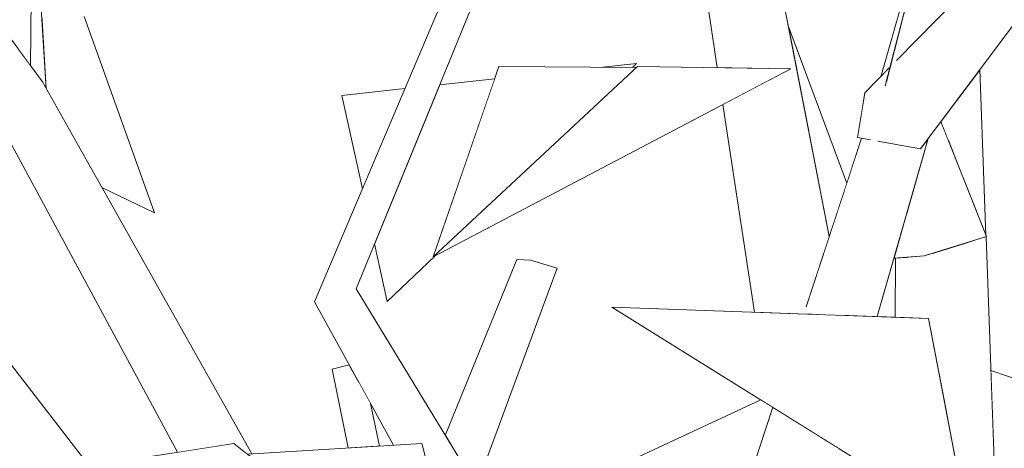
# Model space of a CAD drawing. Extents: x -289599 to -184549, y 66678 to 295474.
# Tile 305 of 656: x -263584 to -263467, y 72069 to 72120. Entities that reach past the tile are written whole.
import ezdxf

# ---------------------------------------------------------------- set-up
doc = ezdxf.new("R2010")
doc.units = 0
doc.header["$MEASUREMENT"] = 0
doc.linetypes.add('Wipeout_Contour', pattern=[1000, 0, -1000])
doc.layers.add('arch drzewa', color=8, linetype='Continuous')
doc.layers.add('arch drzewa_Nr_Pióra__4', color=8, linetype='Continuous', lineweight=9)

msp = doc.modelspace()

# ---------------------------------------------------------------- wipeouts: each hides what was drawn before it
at = {"color": 254, "linetype": 'Wipeout_Contour', "lineweight": 0, "ltscale": 1281578.097363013}
msp.add_wipeout([(-263470.3, 72114.39), (-263473.03, 72110.74), (-263472.19, 72101.27), (-263469.58, 72094.67)], dxfattribs=at).dxf.layer = 'arch drzewa'
at = {"color": 254, "linetype": 'Wipeout_Contour', "lineweight": 0, "ltscale": 961518.610335}
msp.add_wipeout([(-263604.39, 72095.67), (-263569.55, 72058.85), (-263601.72, 72100.43)], dxfattribs=at).dxf.layer = 'arch drzewa'
at = {"color": 254, "linetype": 'Wipeout_Contour', "lineweight": 0, "ltscale": 1281764.003224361}
msp.add_wipeout([(-263523.68, 72091.74), (-263530.71, 72065.85), (-263530.1, 72064.86), (-263520.49, 72090.79)], dxfattribs=at).dxf.layer = 'arch drzewa'
at = {"color": 254, "linetype": 'Wipeout_Contour', "lineweight": 0, "ltscale": 1281822.738791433}
msp.add_wipeout([(-263544.13, 72077.34), (-263542.3, 72069.62), (-263541.63, 72069.66), (-263542.68, 72074.72)], dxfattribs=at).dxf.layer = 'arch drzewa'
at = {"color": 254, "linetype": 'Wipeout_Contour', "lineweight": 0, "ltscale": 961205.837042}
msp.add_wipeout([(-263489.25, 72070.76), (-263493.38, 72046.96), (-263486.98, 72069.34)], dxfattribs=at).dxf.layer = 'arch drzewa'

# ---------------------------------------------------------------- next in the draw order: wipeouts: each hides what was drawn before it
at = {"color": 254, "linetype": 'Wipeout_Contour', "lineweight": 0, "ltscale": 1281619.229577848}
msp.add_wipeout([(-263481.51, 72112.56), (-263480.13, 72115.51), (-263474.46, 72121.29), (-263470.66, 72154.66)], dxfattribs=at).dxf.layer = 'arch drzewa'
at = {"color": 254, "linetype": 'Wipeout_Contour', "lineweight": 0, "ltscale": 1601982.353248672}
msp.add_wipeout([(-263473.03, 72110.74), (-263474.1, 72109.31), (-263473.99, 72105.82), (-263472.52, 72102.11), (-263472.19, 72101.27)], dxfattribs=at).dxf.layer = 'arch drzewa'
at = {"color": 254, "linetype": 'Wipeout_Contour', "lineweight": 0, "ltscale": 961161.488401}
msp.add_wipeout([(-263471.54, 72093.91), (-263468.15, 72055.65), (-263469.57, 72094.53)], dxfattribs=at).dxf.layer = 'arch drzewa'
at = {"color": 254, "linetype": 'Wipeout_Contour', "lineweight": 0, "ltscale": 961328.041189}
msp.add_wipeout([(-263532.14, 72068.2), (-263530.71, 72065.85), (-263523.68, 72091.74)], dxfattribs=at).dxf.layer = 'arch drzewa'
at = {"color": 254, "linetype": 'Wipeout_Contour', "lineweight": 0, "ltscale": 1282064.002455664}
msp.add_wipeout([(-263624.38, 72083.33), (-263627.16, 72081.89), (-263583.43, 72064.4), (-263584.1, 72065.32)], dxfattribs=at).dxf.layer = 'arch drzewa'
at = {"color": 254, "linetype": 'Wipeout_Contour', "lineweight": 0, "ltscale": 961368.420866}
msp.add_wipeout([(-263542.3, 72069.62), (-263544.62, 72079.42), (-263542.31, 72069.62)], dxfattribs=at).dxf.layer = 'arch drzewa'
at = {"color": 254, "linetype": 'Wipeout_Contour', "lineweight": 0, "ltscale": 1281622.305661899}
msp.add_wipeout([(-263502.18, 72044.21), (-263493.38, 72046.96), (-263489.25, 72070.76), (-263493.28, 72073.26)], dxfattribs=at).dxf.layer = 'arch drzewa'

# ---------------------------------------------------------------- next in the draw order: wipeouts: each hides what was drawn before it
at = {"color": 254, "linetype": 'Wipeout_Contour', "lineweight": 0, "ltscale": 1281624.793538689}
msp.add_wipeout([(-263473.67, 72142.98), (-263482.08, 72113.53), (-263481.09, 72114.54), (-263481.14, 72113.98)], dxfattribs=at).dxf.layer = 'arch drzewa'
at = {"color": 254, "linetype": 'Wipeout_Contour', "lineweight": 0, "ltscale": 961194.724726}
msp.add_wipeout([(-263474.1, 72109.31), (-263474.93, 72108.2), (-263473.99, 72105.82)], dxfattribs=at).dxf.layer = 'arch drzewa'
at = {"color": 254, "linetype": 'Wipeout_Contour', "lineweight": 0, "ltscale": 2242701.249416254}
msp.add_wipeout([(-263471.54, 72093.91), (-263473.61, 72093.27), (-263472.77, 72065.86), (-263471.6, 72059.77), (-263472.6, 72060.4), (-263472.47, 72056.03), (-263468.15, 72055.65)], dxfattribs=at).dxf.layer = 'arch drzewa'
at = {"color": 254, "linetype": 'Wipeout_Contour', "lineweight": 0, "ltscale": 1281774.204254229}
msp.add_wipeout([(-263532.43, 72068.69), (-263532.14, 72068.2), (-263523.68, 72091.74), (-263525.31, 72091.8)], dxfattribs=at).dxf.layer = 'arch drzewa'
at = {"color": 254, "linetype": 'Wipeout_Contour', "lineweight": 0, "ltscale": 1282013.93323942}
msp.add_wipeout([(-263583.43, 72064.4), (-263627.16, 72081.89), (-263580.73, 72060.71), (-263581.93, 72062.35)], dxfattribs=at).dxf.layer = 'arch drzewa'
at = {"color": 254, "linetype": 'Wipeout_Contour', "lineweight": 0, "ltscale": 1602290.289192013}
msp.add_wipeout([(-263545.21, 72079.29), (-263547.25, 72078.81), (-263544.18, 72069.51), (-263542.31, 72069.62), (-263544.13, 72077.35)], dxfattribs=at).dxf.layer = 'arch drzewa'
at = {"color": 254, "linetype": 'Wipeout_Contour', "lineweight": 0, "ltscale": 961226.040277}
msp.add_wipeout([(-263502.18, 72044.21), (-263493.28, 72073.26), (-263493.68, 72073.51)], dxfattribs=at).dxf.layer = 'arch drzewa'

# ---------------------------------------------------------------- next in the draw order: wipeouts: each hides what was drawn before it
at = {"color": 254, "linetype": 'Wipeout_Contour', "lineweight": 0, "ltscale": 1281565.173081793}
msp.add_wipeout([(-263475.92, 72092.54), (-263474.01, 72072.35), (-263472.77, 72065.86), (-263473.61, 72093.27)], dxfattribs=at).dxf.layer = 'arch drzewa'
at = {"color": 254, "linetype": 'Wipeout_Contour', "lineweight": 0, "ltscale": 961334.294292}
msp.add_wipeout([(-263533.8, 72070.93), (-263532.43, 72068.69), (-263525.31, 72091.8)], dxfattribs=at).dxf.layer = 'arch drzewa'
at = {"color": 254, "linetype": 'Wipeout_Contour', "lineweight": 0, "ltscale": 1602596.237310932}
msp.add_wipeout([(-263627.16, 72081.89), (-263627.27, 72079.46), (-263627.26, 72079.45), (-263580.42, 72060.28), (-263580.73, 72060.71)], dxfattribs=at).dxf.layer = 'arch drzewa'
at = {"color": 254, "linetype": 'Wipeout_Contour', "lineweight": 0, "ltscale": 961375.119854}
msp.add_wipeout([(-263544.18, 72069.51), (-263547.25, 72078.81), (-263545.32, 72069.44)], dxfattribs=at).dxf.layer = 'arch drzewa'
at = {"color": 254, "linetype": 'Wipeout_Contour', "lineweight": 0, "ltscale": 1601898.595420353}
msp.add_wipeout([(-263463.36, 72076.72), (-263468.99, 72078.64), (-263468.54, 72066.39), (-263462.89, 72057.46), (-263462.91, 72063.1)], dxfattribs=at).dxf.layer = 'arch drzewa'
at = {"color": 254, "linetype": 'Wipeout_Contour', "lineweight": 0, "ltscale": 1281639.056146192}
msp.add_wipeout([(-263504.2, 72046.01), (-263502.18, 72044.21), (-263493.68, 72073.51), (-263494.88, 72074.26)], dxfattribs=at).dxf.layer = 'arch drzewa'

# ---------------------------------------------------------------- next in the draw order: linework, layer by layer
at = {"layer": 'arch drzewa_Nr_Pióra__4', "linetype": 'Continuous'}
msp.add_line((-263463.36, 72076.72), (-263468.99, 72078.64), dxfattribs=at)

# ---------------------------------------------------------------- next in the draw order: wipeouts: each hides what was drawn before it
at = {"color": 254, "linetype": 'Wipeout_Contour', "lineweight": 0, "ltscale": 1922371.438182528}
msp.add_wipeout([(-263476.91, 72092.24), (-263479.01, 72092.07), (-263478.93, 72084.91), (-263476.4, 72084.82), (-263474.01, 72072.35), (-263475.92, 72092.54)], dxfattribs=at).dxf.layer = 'arch drzewa'
at = {"color": 254, "linetype": 'Wipeout_Contour', "lineweight": 0, "ltscale": 1281790.423298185}
msp.add_wipeout([(-263547.11, 72087.13), (-263523.99, 72054.1), (-263523.85, 72054.58), (-263544.4, 72088.35)], dxfattribs=at).dxf.layer = 'arch drzewa'
at = {"color": 254, "linetype": 'Wipeout_Contour', "lineweight": 0, "ltscale": 1602491.415081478}
msp.add_wipeout([(-263627.27, 72079.45), (-263580.31, 72056.52), (-263577.53, 72056.32), (-263580.25, 72060.05), (-263580.42, 72060.28)], dxfattribs=at).dxf.layer = 'arch drzewa'

# ---------------------------------------------------------------- next in the draw order: wipeouts: each hides what was drawn before it
at = {"color": 254, "linetype": 'Wipeout_Contour', "lineweight": 0, "ltscale": 961376.3519}
msp.add_wipeout([(-263544.4, 72088.35), (-263530.91, 72121.2), (-263533.14, 72121.76)], dxfattribs=at).dxf.layer = 'arch drzewa'
at = {"color": 254, "linetype": 'Wipeout_Contour', "lineweight": 0, "ltscale": 3204914.97120807}
msp.add_wipeout([(-263585.18, 72111.41), (-263587.92, 72110.25), (-263559.66, 72069.85), (-263558.91, 72069.97), (-263557.3, 72068.71), (-263556.76, 72068.74), (-263581.66, 72112.92), (-263584.58, 72111.67), (-263584.6, 72111.5), (-263585.04, 72111.4)], dxfattribs=at).dxf.layer = 'arch drzewa'
at = {"color": 254, "linetype": 'Wipeout_Contour', "lineweight": 0, "ltscale": 1281592.061904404}
msp.add_wipeout([(-263479.43, 72092.04), (-263479.26, 72084.92), (-263478.93, 72084.91), (-263479.01, 72092.07)], dxfattribs=at).dxf.layer = 'arch drzewa'
at = {"color": 254, "linetype": 'Wipeout_Contour', "lineweight": 0, "ltscale": 1922678.047749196}
msp.add_wipeout([(-263523.99, 72054.1), (-263547.11, 72087.13), (-263536.86, 72069.96), (-263536.57, 72069.97), (-263536.34, 72069.08), (-263526.38, 72052.38)], dxfattribs=at).dxf.layer = 'arch drzewa'

# ---------------------------------------------------------------- next in the draw order: wipeouts: each hides what was drawn before it
at = {"color": 254, "linetype": 'Wipeout_Contour', "lineweight": 0, "ltscale": 961572.826104}
msp.add_wipeout([(-263581.66, 72112.92), (-263604.22, 72143.64), (-263609.07, 72141.1)], dxfattribs=at).dxf.layer = 'arch drzewa'
at = {"color": 254, "linetype": 'Wipeout_Contour', "lineweight": 0, "ltscale": 961457.09767}
msp.add_wipeout([(-263559.66, 72069.85), (-263587.92, 72110.25), (-263565.62, 72068.92)], dxfattribs=at).dxf.layer = 'arch drzewa'
at = {"color": 254, "linetype": 'Wipeout_Contour', "lineweight": 0, "ltscale": 1281594.422748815}
msp.add_wipeout([(-263480.34, 72091.97), (-263480.35, 72084.96), (-263479.26, 72084.92), (-263479.43, 72092.04)], dxfattribs=at).dxf.layer = 'arch drzewa'
at = {"color": 254, "linetype": 'Wipeout_Contour', "lineweight": 0, "ltscale": 1281828.871289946}
msp.add_wipeout([(-263549.35, 72086.77), (-263538.18, 72069.88), (-263536.86, 72069.96), (-263547.11, 72087.13)], dxfattribs=at).dxf.layer = 'arch drzewa'

# ---------------------------------------------------------------- next in the draw order: wipeouts: each hides what was drawn before it
at = {"color": 254, "linetype": 'Wipeout_Contour', "lineweight": 0, "ltscale": 2243575.462404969}
msp.add_wipeout([(-263581.66, 72112.92), (-263609.07, 72141.1), (-263587.92, 72110.25), (-263585.18, 72111.41), (-263585.47, 72111.44), (-263585.03, 72112.36), (-263584.58, 72111.67)], dxfattribs=at).dxf.layer = 'arch drzewa'
at = {"color": 254, "linetype": 'Wipeout_Contour', "lineweight": 0, "ltscale": 1922416.716907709}
msp.add_wipeout([(-263486.74, 72085.19), (-263482.49, 72085.04), (-263476.44, 72106.19), (-263477.35, 72104.96), (-263482.23, 72105.84), (-263483.05, 72106.47)], dxfattribs=at).dxf.layer = 'arch drzewa'
at = {"color": 254, "linetype": 'Wipeout_Contour', "lineweight": 0, "ltscale": 961368.481446}
msp.add_wipeout([(-263549.35, 72086.77), (-263539.94, 72069.77), (-263538.18, 72069.88)], dxfattribs=at).dxf.layer = 'arch drzewa'

# ---------------------------------------------------------------- next in the draw order: linework, layer by layer
at = {"layer": 'arch drzewa_Nr_Pióra__4', "linetype": 'Continuous'}
msp.add_line((-263545.21, 72079.29), (-263547.25, 72078.81), dxfattribs=at)

# ---------------------------------------------------------------- next in the draw order: wipeouts: each hides what was drawn before it
at = {"color": 254, "linetype": 'Wipeout_Contour', "lineweight": 0, "ltscale": 1602574.678337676}
msp.add_wipeout([(-263584.48, 72173.54), (-263584.99, 72117.45), (-263583.07, 72114.84), (-263582.52, 72176.62), (-263582.73, 72176.58)], dxfattribs=at).dxf.layer = 'arch drzewa'
at = {"color": 254, "linetype": 'Wipeout_Contour', "lineweight": 0, "ltscale": 961188.237021}
msp.add_wipeout([(-263477.35, 72104.96), (-263462.96, 72124.2), (-263468.08, 72125.8)], dxfattribs=at).dxf.layer = 'arch drzewa'
at = {"color": 254, "linetype": 'Wipeout_Contour', "lineweight": 0, "ltscale": 961382.72924}
msp.add_wipeout([(-263533.14, 72121.76), (-263547.11, 72087.13), (-263544.4, 72088.35)], dxfattribs=at).dxf.layer = 'arch drzewa'
at = {"color": 254, "linetype": 'Wipeout_Contour', "lineweight": 0, "ltscale": 1281624.682870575}
msp.add_wipeout([(-263489.59, 72085.29), (-263486.74, 72085.19), (-263483.05, 72106.47), (-263483.09, 72106.52)], dxfattribs=at).dxf.layer = 'arch drzewa'
at = {"color": 254, "linetype": 'Wipeout_Contour', "lineweight": 0, "ltscale": 1281832.891166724}
msp.add_wipeout([(-263558.91, 72069.97), (-263573.13, 72067.74), (-263531.91, 72048.42), (-263531.71, 72048.57)], dxfattribs=at).dxf.layer = 'arch drzewa'

# ---------------------------------------------------------------- next in the draw order: linework, layer by layer
at = {"layer": 'arch drzewa_Nr_Pióra__4', "linetype": 'Continuous'}
msp.add_line((-263558.91, 72069.97), (-263573.13, 72067.74), dxfattribs=at)

# ---------------------------------------------------------------- next in the draw order: wipeouts: each hides what was drawn before it
at = {"color": 254, "linetype": 'Wipeout_Contour', "lineweight": 0, "ltscale": 1602529.85339055}
msp.add_wipeout([(-263583.07, 72114.84), (-263581.66, 72112.92), (-263581.2, 72112.11), (-263582.56, 72133.71), (-263582.9, 72133.81)], dxfattribs=at).dxf.layer = 'arch drzewa'
at = {"color": 254, "linetype": 'Wipeout_Contour', "lineweight": 0, "ltscale": 961382.326208}
msp.add_wipeout([(-263547.11, 72087.13), (-263533.14, 72121.76), (-263534.38, 72122.05)], dxfattribs=at).dxf.layer = 'arch drzewa'
at = {"color": 254, "linetype": 'Wipeout_Contour', "lineweight": 0, "ltscale": 1602035.615500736}
msp.add_wipeout([(-263490.25, 72085.31), (-263489.59, 72085.29), (-263483.09, 72106.51), (-263483.32, 72106.04), (-263484.19, 72106.2)], dxfattribs=at).dxf.layer = 'arch drzewa'
at = {"color": 254, "linetype": 'Wipeout_Contour', "lineweight": 0, "ltscale": 1281599.629577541}
msp.add_wipeout([(-263480.51, 72091.96), (-263482.49, 72085.04), (-263480.35, 72084.96), (-263480.34, 72091.97)], dxfattribs=at).dxf.layer = 'arch drzewa'
at = {"color": 254, "linetype": 'Wipeout_Contour', "lineweight": 0, "ltscale": 1281796.025550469}
msp.add_wipeout([(-263536.57, 72069.97), (-263557.3, 72068.71), (-263531.71, 72048.57), (-263531.19, 72048.94)], dxfattribs=at).dxf.layer = 'arch drzewa'

# ---------------------------------------------------------------- next in the draw order: linework, layer by layer
at = {"layer": 'arch drzewa_Nr_Pióra__4', "linetype": 'Continuous'}
for p, q in [((-263583.07, 72114.84), (-263582.52, 72176.62)), ((-263545.32, 72069.44), (-263547.25, 72078.81)), ((-263541.63, 72069.66), (-263542.68, 72074.72)), ((-263531.71, 72048.57), (-263558.91, 72069.97)), ((-263536.57, 72069.97), (-263557.3, 72068.71)), ((-263531.19, 72048.94), (-263536.57, 72069.97))]:
    msp.add_line(p, q, dxfattribs=at)

# ---------------------------------------------------------------- next in the draw order: wipeouts: each hides what was drawn before it
at = {"color": 254, "linetype": 'Wipeout_Contour', "lineweight": 0, "ltscale": 961388.349798}
msp.add_wipeout([(-263534.38, 72122.05), (-263549.35, 72086.77), (-263547.11, 72087.13)], dxfattribs=at).dxf.layer = 'arch drzewa'
at = {"color": 254, "linetype": 'Wipeout_Contour', "lineweight": 0, "ltscale": 1922987.18637737}
msp.add_wipeout([(-263581.73, 72120.47), (-263581.2, 72112.11), (-263579.01, 72108.22), (-263574.59, 72100.38), (-263568.34, 72097.37), (-263576.68, 72120.67)], dxfattribs=at).dxf.layer = 'arch drzewa'
at = {"color": 254, "linetype": 'Wipeout_Contour', "lineweight": 0, "ltscale": 1602039.594732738}
msp.add_wipeout([(-263491.01, 72085.34), (-263490.25, 72085.31), (-263484.19, 72106.2), (-263484.35, 72106.23), (-263490.92, 72086.29)], dxfattribs=at).dxf.layer = 'arch drzewa'

# ---------------------------------------------------------------- next in the draw order: linework, layer by layer
at = {"layer": 'arch drzewa_Nr_Pióra__4', "linetype": 'Continuous'}
for p, q in [((-263581.66, 72112.92), (-263604.22, 72143.64)), ((-263581.2, 72112.11), (-263582.56, 72133.71)), ((-263568.34, 72097.37), (-263576.68, 72120.67)), ((-263556.76, 72068.74), (-263581.66, 72112.92)), ((-263565.62, 72068.92), (-263587.92, 72110.25)), ((-263569.55, 72058.85), (-263601.72, 72100.43)), ((-263574.59, 72100.38), (-263568.34, 72097.37))]:
    msp.add_line(p, q, dxfattribs=at)

# ---------------------------------------------------------------- next in the draw order: wipeouts: each hides what was drawn before it
at = {"color": 254, "linetype": 'Wipeout_Contour', "lineweight": 0, "ltscale": 2242926.94120836}
msp.add_wipeout([(-263494.9, 72129.02), (-263500.33, 72131.45), (-263495.48, 72114.52), (-263492.77, 72114.48), (-263495.12, 72113.24), (-263489.04, 72092), (-263488.2, 72094.53)], dxfattribs=at).dxf.layer = 'arch drzewa'
at = {"color": 254, "linetype": 'Wipeout_Contour', "lineweight": 0, "ltscale": 2563232.504386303}
msp.add_wipeout([(-263468.08, 72125.8), (-263484.82, 72106.31), (-263483.32, 72106.04), (-263483.09, 72106.51), (-263483.09, 72106.52), (-263483.05, 72106.47), (-263482.23, 72105.84), (-263477.35, 72104.96)], dxfattribs=at).dxf.layer = 'arch drzewa'
at = {"color": 254, "linetype": 'Wipeout_Contour', "lineweight": 0, "ltscale": 961339.819214}
msp.add_wipeout([(-263535.24, 72092.13), (-263511.09, 72114.62), (-263527.42, 72114.75)], dxfattribs=at).dxf.layer = 'arch drzewa'
at = {"color": 254, "linetype": 'Wipeout_Contour', "lineweight": 0, "ltscale": 961393.189992}
msp.add_wipeout([(-263546.08, 72111.29), (-263543.65, 72100.2), (-263538.6, 72112.11)], dxfattribs=at).dxf.layer = 'arch drzewa'

# ---------------------------------------------------------------- next in the draw order: linework, layer by layer
at = {"layer": 'arch drzewa_Nr_Pióra__4', "linetype": 'Continuous'}
msp.add_line((-263543.65, 72100.2), (-263546.08, 72111.29), dxfattribs=at)

# ---------------------------------------------------------------- next in the draw order: wipeouts: each hides what was drawn before it
at = {"color": 254, "linetype": 'Wipeout_Contour', "lineweight": 0, "ltscale": 1281702.382325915}
msp.add_wipeout([(-263501.39, 72131.93), (-263498.24, 72114.56), (-263495.48, 72114.52), (-263500.33, 72131.45)], dxfattribs=at).dxf.layer = 'arch drzewa'
at = {"color": 254, "linetype": 'Wipeout_Contour', "lineweight": 0, "ltscale": 961201.683811}
msp.add_wipeout([(-263467.77, 72127.82), (-263484.82, 72106.31), (-263468.08, 72125.8)], dxfattribs=at).dxf.layer = 'arch drzewa'
at = {"color": 254, "linetype": 'Wipeout_Contour', "lineweight": 0, "ltscale": 1922478.066643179}
msp.add_wipeout([(-263497.75, 72111.86), (-263492.95, 72085.41), (-263491.01, 72085.34), (-263490.92, 72086.29), (-263489.04, 72092), (-263495.12, 72113.24)], dxfattribs=at).dxf.layer = 'arch drzewa'

# ---------------------------------------------------------------- next in the draw order: wipeouts: each hides what was drawn before it
at = {"color": 254, "linetype": 'Wipeout_Contour', "lineweight": 0, "ltscale": 1281710.698277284}
msp.add_wipeout([(-263503.81, 72133.01), (-263499.73, 72114.58), (-263498.24, 72114.56), (-263501.39, 72131.93)], dxfattribs=at).dxf.layer = 'arch drzewa'
at = {"color": 254, "linetype": 'Wipeout_Contour', "lineweight": 0, "ltscale": 2563233.044917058}
msp.add_wipeout([(-263484.82, 72106.31), (-263467.77, 72127.82), (-263467.71, 72128.16), (-263480.13, 72115.51), (-263481.51, 72112.56), (-263481.14, 72113.98), (-263481.09, 72114.54), (-263483.97, 72111.6)], dxfattribs=at).dxf.layer = 'arch drzewa'
at = {"color": 254, "linetype": 'Wipeout_Contour', "lineweight": 0, "ltscale": 1281666.211001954}
msp.add_wipeout([(-263497.75, 72111.86), (-263498.98, 72111.21), (-263493.27, 72085.42), (-263492.95, 72085.41)], dxfattribs=at).dxf.layer = 'arch drzewa'

# ---------------------------------------------------------------- next in the draw order: wipeouts: each hides what was drawn before it
at = {"color": 254, "linetype": 'Wipeout_Contour', "lineweight": 0, "ltscale": 1281716.615912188}
msp.add_wipeout([(-263503.81, 72133.01), (-263504.33, 72133.25), (-263501.49, 72114.61), (-263499.73, 72114.58)], dxfattribs=at).dxf.layer = 'arch drzewa'
at = {"color": 254, "linetype": 'Wipeout_Contour', "lineweight": 0, "ltscale": 1281672.395028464}
msp.add_wipeout([(-263500.82, 72110.24), (-263497.05, 72085.56), (-263493.27, 72085.42), (-263498.98, 72111.21)], dxfattribs=at).dxf.layer = 'arch drzewa'
at = {"color": 254, "linetype": 'Wipeout_Contour', "lineweight": 0, "ltscale": 961187.710812}
msp.add_wipeout([(-263474.93, 72108.2), (-263475.4, 72107.57), (-263469.52, 72094.54)], dxfattribs=at).dxf.layer = 'arch drzewa'

# ---------------------------------------------------------------- next in the draw order: wipeouts: each hides what was drawn before it
at = {"color": 254, "linetype": 'Wipeout_Contour', "lineweight": 0, "ltscale": 961235.379328}
msp.add_wipeout([(-263493.09, 72119.69), (-263488.2, 72094.53), (-263486.11, 72100.89)], dxfattribs=at).dxf.layer = 'arch drzewa'
at = {"color": 254, "linetype": 'Wipeout_Contour', "lineweight": 0, "ltscale": 1601985.027680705}
msp.add_wipeout([(-263476.44, 72106.19), (-263478.93, 72097.45), (-263476.91, 72092.24), (-263469.52, 72094.54), (-263475.4, 72107.57)], dxfattribs=at).dxf.layer = 'arch drzewa'
at = {"color": 254, "linetype": 'Wipeout_Contour', "lineweight": 0, "ltscale": 961209.565736}
msp.add_wipeout([(-263471.6, 72059.77), (-263476.4, 72084.82), (-263514, 72086.16)], dxfattribs=at).dxf.layer = 'arch drzewa'

# ---------------------------------------------------------------- next in the draw order: linework, layer by layer
at = {"layer": 'arch drzewa_Nr_Pióra__4', "linetype": 'Continuous'}
for p, q in [((-263477.35, 72104.96), (-263462.96, 72124.2)), ((-263469.58, 72094.67), (-263470.3, 72114.39)), ((-263469.52, 72094.54), (-263474.93, 72108.2)), ((-263477.35, 72104.96), (-263482.42, 72105.88)), ((-263468.15, 72055.65), (-263469.57, 72094.53)), ((-263476.4, 72084.82), (-263514, 72086.16)), ((-263471.6, 72059.77), (-263476.4, 72084.82))]:
    msp.add_line(p, q, dxfattribs=at)

# ---------------------------------------------------------------- next in the draw order: wipeouts: each hides what was drawn before it
at = {"color": 254, "linetype": 'Wipeout_Contour', "lineweight": 0, "ltscale": 1281690.192184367}
msp.add_wipeout([(-263499.04, 72169.06), (-263501.77, 72166.04), (-263480.53, 72118.95), (-263479.97, 72120.92)], dxfattribs=at).dxf.layer = 'arch drzewa'
at = {"color": 254, "linetype": 'Wipeout_Contour', "lineweight": 0, "ltscale": 961196.362444}
msp.add_wipeout([(-263478.99, 72097.25), (-263476.91, 72092.24), (-263478.93, 72097.45)], dxfattribs=at).dxf.layer = 'arch drzewa'
at = {"color": 254, "linetype": 'Wipeout_Contour', "lineweight": 0, "ltscale": 1922488.953956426}
msp.add_wipeout([(-263496.3, 72075.15), (-263517.59, 72065.27), (-263507.58, 72045.13), (-263503.88, 72048.36), (-263501.99, 72052.71), (-263494.88, 72074.26)], dxfattribs=at).dxf.layer = 'arch drzewa'

# ---------------------------------------------------------------- next in the draw order: linework, layer by layer
at = {"layer": 'arch drzewa_Nr_Pióra__4', "linetype": 'Continuous'}
for p, q in [((-263514, 72086.16), (-263471.6, 72059.77)), ((-263517.59, 72065.27), (-263496.3, 72075.15)), ((-263504.2, 72046.01), (-263494.88, 72074.26))]:
    msp.add_line(p, q, dxfattribs=at)

# ---------------------------------------------------------------- next in the draw order: wipeouts: each hides what was drawn before it
at = {"color": 254, "linetype": 'Wipeout_Contour', "lineweight": 0, "ltscale": 1922511.28891537}
msp.add_wipeout([(-263501.77, 72166.04), (-263504.47, 72163.06), (-263484.11, 72110.74), (-263483.97, 72111.6), (-263482.08, 72113.53), (-263480.53, 72118.95)], dxfattribs=at).dxf.layer = 'arch drzewa'
at = {"color": 254, "linetype": 'Wipeout_Contour', "lineweight": 0, "ltscale": 961196.676191}
msp.add_wipeout([(-263478.99, 72097.25), (-263480.51, 72091.96), (-263476.91, 72092.24)], dxfattribs=at).dxf.layer = 'arch drzewa'

# ---------------------------------------------------------------- next in the draw order: linework, layer by layer
at = {"layer": 'arch drzewa_Nr_Pióra__4', "linetype": 'Continuous'}
for p, q in [((-263481.55, 72112.43), (-263470.66, 72154.66)), ((-263482.08, 72113.53), (-263473.67, 72142.98)), ((-263480.19, 72115.46), (-263467.71, 72128.16)), ((-263482.49, 72085.04), (-263476.44, 72106.19)), ((-263469.52, 72094.54), (-263476.91, 72092.24)), ((-263476.91, 72092.24), (-263480.51, 72091.96)), ((-263480.35, 72084.96), (-263480.34, 72091.97))]:
    msp.add_line(p, q, dxfattribs=at)

# ---------------------------------------------------------------- next in the draw order: wipeouts: each hides what was drawn before it
at = {"color": 254, "linetype": 'Wipeout_Contour', "lineweight": 0, "ltscale": 1602128.305613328}
msp.add_wipeout([(-263504.47, 72163.06), (-263505.35, 72162.09), (-263497.62, 72142.11), (-263484.24, 72109.9), (-263484.11, 72110.74)], dxfattribs=at).dxf.layer = 'arch drzewa'

# ---------------------------------------------------------------- next in the draw order: wipeouts: each hides what was drawn before it
at = {"color": 254, "linetype": 'Wipeout_Contour', "lineweight": 0, "ltscale": 3204176.789026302}
msp.add_wipeout([(-263497.62, 72142.11), (-263497.26, 72141.17), (-263495.38, 72131.5), (-263492.66, 72128.02), (-263494.9, 72129.02), (-263493.09, 72119.69), (-263486.11, 72100.89), (-263484.35, 72106.23), (-263484.82, 72106.31), (-263484.24, 72109.9)], dxfattribs=at).dxf.layer = 'arch drzewa'

# ---------------------------------------------------------------- next in the draw order: linework, layer by layer
at = {"layer": 'arch drzewa_Nr_Pióra__4', "linetype": 'Continuous'}
for p, q in [((-263483.97, 72111.6), (-263481.06, 72114.57)), ((-263484.82, 72106.31), (-263483.97, 72111.6)), ((-263490.95, 72086.18), (-263484.35, 72106.23)), ((-263483.3, 72106.04), (-263484.82, 72106.31))]:
    msp.add_line(p, q, dxfattribs=at)

# ---------------------------------------------------------------- next in the draw order: wipeouts: each hides what was drawn before it
at = {"color": 254, "linetype": 'Wipeout_Contour', "lineweight": 0, "ltscale": 961306.317445}
msp.add_wipeout([(-263535.24, 72092.13), (-263492.77, 72114.48), (-263510.95, 72114.75)], dxfattribs=at).dxf.layer = 'arch drzewa'

# ---------------------------------------------------------------- next in the draw order: linework, layer by layer
at = {"layer": 'arch drzewa_Nr_Pióra__4', "linetype": 'Continuous'}
for p, q in [((-263501.49, 72114.61), (-263504.33, 72133.25)), ((-263488.2, 72094.53), (-263494.9, 72129.02)), ((-263486.11, 72100.89), (-263493.09, 72119.69)), ((-263497.05, 72085.56), (-263500.82, 72110.24)), ((-263523.68, 72091.74), (-263525.31, 72091.8)), ((-263520.49, 72090.79), (-263523.68, 72091.74))]:
    msp.add_line(p, q, dxfattribs=at)

# ---------------------------------------------------------------- next in the draw order: wipeouts: each hides what was drawn before it
at = {"color": 254, "linetype": 'Wipeout_Contour', "lineweight": 0, "ltscale": 961310.933263}
msp.add_wipeout([(-263511.09, 72115.09), (-263515.09, 72114.66), (-263511.58, 72114.63)], dxfattribs=at).dxf.layer = 'arch drzewa'
at = {"color": 254, "linetype": 'Wipeout_Contour', "lineweight": 0, "ltscale": 1922732.270430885}
msp.add_wipeout([(-263542.22, 72093.67), (-263540.72, 72086.83), (-263535.05, 72092.23), (-263535.24, 72092.13), (-263527.94, 72113.26), (-263534.46, 72112.56)], dxfattribs=at).dxf.layer = 'arch drzewa'

# ---------------------------------------------------------------- next in the draw order: linework, layer by layer
at = {"layer": 'arch drzewa_Nr_Pióra__4', "linetype": 'Continuous'}
for p, q in [((-263549.35, 72086.77), (-263534.38, 72122.05)), ((-263544.4, 72088.35), (-263530.91, 72121.2)), ((-263535.24, 72092.13), (-263527.42, 72114.75)), ((-263535.24, 72092.13), (-263510.95, 72114.75)), ((-263527.42, 72114.75), (-263511.09, 72114.62)), ((-263515.09, 72114.66), (-263511.09, 72115.09)), ((-263511.09, 72115.09), (-263511.58, 72114.63)), ((-263510.95, 72114.75), (-263492.77, 72114.48)), ((-263492.77, 72114.48), (-263535.24, 72092.13)), ((-263534.46, 72112.56), (-263527.94, 72113.26)), ((-263546.08, 72111.29), (-263538.6, 72112.11)), ((-263540.72, 72086.83), (-263542.22, 72093.67)), ((-263535.05, 72092.23), (-263540.72, 72086.83)), ((-263533.8, 72070.93), (-263525.31, 72091.8)), ((-263530.1, 72064.86), (-263520.49, 72090.79)), ((-263523.85, 72054.58), (-263544.4, 72088.35)), ((-263539.94, 72069.77), (-263549.35, 72086.77))]:
    msp.add_line(p, q, dxfattribs=at)

doc.saveas('drawing.dxf')
